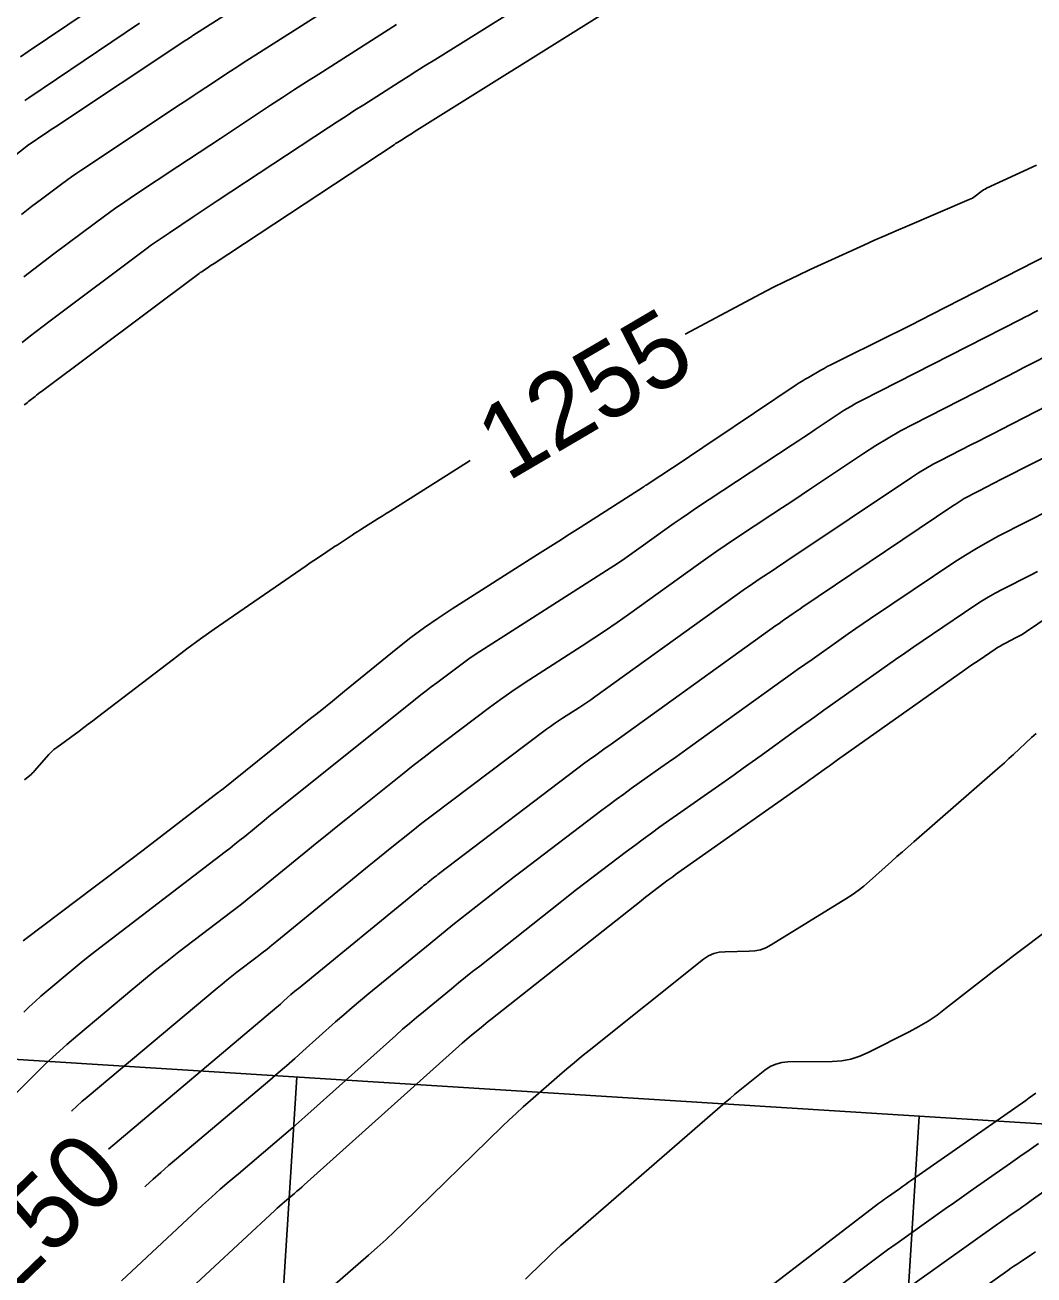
# Model space of a CAD drawing. Extents: x 658976 to 668726, y 639543 to 647196.
# Drawn here: x 662214.1 to 662295, y 642048.7 to 642148.9 of the extents above; entities that cross this region are included whole.
import ezdxf

# ---------------------------------------------------------------- set-up
doc = ezdxf.new("R2010")
doc.units = 0
for name, color, linetype in [('Ex_Contour Labels', 7, 'Continuous'), ('Ex_Major Contours', 7, 'Continuous'), ('Ex_Minor Contours', 7, 'Continuous'), ('R_Grid', 7, 'Continuous')]:
    doc.layers.add(name, color=color, linetype=linetype)

msp = doc.modelspace()

# ---------------------------------------------------------------- linework, layer by layer
at = {"layer": 'Ex_Major Contours'}
for points in [[(662260.86, 642150.06), (662245.33, 642140.36), (662245.2, 642140.27), (662245.06, 642140.19), (662244.93, 642140.1), (662244.79, 642140.02), (662244.26, 642139.68), (662244.12, 642139.59), (662243.99, 642139.5), (662243.85, 642139.42), (662243.72, 642139.33), (662229.29, 642129.81), (662229.18, 642129.74), (662229.07, 642129.67), (662228.96, 642129.59), (662228.85, 642129.52), (662228.41, 642129.23), (662228.3, 642129.15), (662228.19, 642129.08), (662228.09, 642129), (662227.98, 642128.92), (662215.45, 642119.55), (662215.33, 642119.46), (662215.2, 642119.36), (662215.07, 642119.26), (662214.95, 642119.16), (662214.45, 642118.77), (662214.33, 642118.67), (662214.2, 642118.57), (662214.08, 642118.47)], [(662223.31, 642149.07), (662214.43, 642143.08), (662214.11, 642142.87)], [(662267.07, 642124.14), (662273.12, 642127.37), (662274.1, 642127.89), (662275.08, 642128.38), (662276.08, 642128.86), (662277.08, 642129.33), (662281.38, 642131.28), (662282.24, 642131.68), (662283.11, 642132.06), (662283.98, 642132.44), (662284.85, 642132.81), (662289.84, 642134.94), (662289.97, 642135), (662290.09, 642135.06), (662290.2, 642135.14), (662290.31, 642135.22), (662290.75, 642135.55), (662290.86, 642135.63), (662290.98, 642135.71), (662291.1, 642135.78), (662291.22, 642135.84), (662295.22, 642137.7)], [(662299.49, 642116.11), (662292.59, 642112.59), (662292.27, 642112.43), (662291.96, 642112.27), (662291.65, 642112.11), (662291.34, 642111.95), (662289.49, 642111), (662289.44, 642110.97), (662289.39, 642110.94), (662289.38, 642110.94), (662289.37, 642110.93), (662289.35, 642110.92), (662289.34, 642110.92), (662288.86, 642110.6), (662288.78, 642110.54), (662288.7, 642110.48), (662288.61, 642110.43), (662288.53, 642110.37), (662276.41, 642102.23), (662276.24, 642102.11), (662276.06, 642101.99), (662275.89, 642101.87), (662275.72, 642101.75), (662275.03, 642101.27), (662274.86, 642101.15), (662274.69, 642101.02), (662274.52, 642100.9), (662274.34, 642100.78), (662261.31, 642091.41), (662261.12, 642091.27), (662260.93, 642091.14), (662260.74, 642091), (662260.55, 642090.87), (662259.78, 642090.32), (662259.59, 642090.19), (662259.4, 642090.05), (662259.21, 642089.91), (662259.02, 642089.77), (662247.35, 642080.91), (662247.23, 642080.82), (662247.12, 642080.73), (662247, 642080.64), (662246.88, 642080.55), (662246.42, 642080.18), (662246.31, 642080.09), (662246.19, 642080), (662246.08, 642079.91), (662245.97, 642079.81), (662236.05, 642071.7), (662235.9, 642071.58), (662235.75, 642071.46), (662235.61, 642071.33), (662235.46, 642071.2), (662234.89, 642070.69), (662234.75, 642070.56), (662234.61, 642070.44), (662234.46, 642070.31), (662234.32, 642070.19), (662220.82, 642058.82)], [(662214.1, 642088.41), (662214.52, 642088.76), (662214.62, 642088.84), (662214.71, 642088.94), (662214.81, 642089.03), (662214.9, 642089.13), (662215.85, 642090.24), (662216.04, 642090.45), (662216.25, 642090.65), (662216.46, 642090.84), (662216.69, 642091.01), (662218.47, 642092.32), (662218.84, 642092.6), (662219.21, 642092.87), (662219.58, 642093.15), (662219.95, 642093.43), (662226.04, 642098.09), (662227.11, 642098.91), (662228.2, 642099.71), (662229.3, 642100.5), (662230.41, 642101.27), (662236.68, 642105.58), (662236.88, 642105.72), (662237.09, 642105.86), (662237.3, 642106), (662237.5, 642106.14), (662238.33, 642106.69), (662238.53, 642106.83), (662238.74, 642106.97), (662238.95, 642107.11), (662239.16, 642107.24), (662240.12, 642107.88), (662240.36, 642108.03), (662240.59, 642108.18), (662240.82, 642108.33), (662241.05, 642108.48), (662242.46, 642109.37), (662242.77, 642109.56), (662243.08, 642109.76), (662243.4, 642109.96), (662243.71, 642110.15), (662249.83, 642114.01)], [(662299.48, 642078.89), (662294.06, 642074.82), (662293.3, 642074.25), (662292.55, 642073.67), (662291.8, 642073.1), (662291.05, 642072.51), (662287.94, 642070.08), (662287.25, 642069.56), (662286.53, 642069.08), (662285.79, 642068.63), (662285.03, 642068.22), (662281.74, 642066.56), (662281.05, 642066.25), (662280.34, 642066.03), (662279.61, 642065.9), (662278.85, 642065.84), (662275.3, 642065.8), (662274.8, 642065.75), (662274.33, 642065.63), (662273.88, 642065.43), (662273.46, 642065.14), (662271.85, 642063.86), (662271.45, 642063.54), (662271.05, 642063.21), (662270.66, 642062.88), (662270.27, 642062.54), (662257.46, 642051.43), (662257.09, 642051.1), (662256.73, 642050.77), (662256.37, 642050.44), (662256.02, 642050.1), (662254.61, 642048.72), (662254.26, 642048.38)], [(662268.87, 642043.95), (662282.33, 642054.26), (662282.57, 642054.44), (662282.8, 642054.61), (662283.04, 642054.79), (662283.28, 642054.96), (662284.24, 642055.64), (662284.48, 642055.81), (662284.72, 642055.98), (662284.96, 642056.15), (662285.2, 642056.32), (662294.36, 642062.72), (662294.64, 642062.91), (662294.91, 642063.1), (662295.18, 642063.3)]]:
    msp.add_lwpolyline(points, dxfattribs=at)
at = {"layer": 'Ex_Minor Contours'}
for points in [[(662246.72, 642160.25), (662227.6, 642148.08), (662227.55, 642148.05), (662227.5, 642148.02), (662227.46, 642147.99), (662227.41, 642147.96), (662227.22, 642147.83), (662227.17, 642147.8), (662227.13, 642147.77), (662227.08, 642147.74), (662227.03, 642147.71), (662216.57, 642140.77), (662216.36, 642140.63), (662216.15, 642140.49), (662215.94, 642140.34), (662215.73, 642140.2), (662214.47, 642139.35), (662214.46, 642139.35), (662214.45, 642139.34), (662214.42, 642139.32), (662214.41, 642139.31), (662199.75, 642127.72)], [(662245.32, 642154.6), (662232.64, 642146.54), (662232.13, 642146.21), (662231.63, 642145.89), (662231.12, 642145.56), (662230.62, 642145.23), (662228.62, 642143.91), (662228.11, 642143.57), (662227.61, 642143.24), (662227.11, 642142.91), (662226.61, 642142.58), (662218.69, 642137.33), (662218.28, 642137.05), (662217.87, 642136.76), (662217.46, 642136.47), (662217.06, 642136.17), (662215.45, 642134.97), (662215.05, 642134.67), (662214.65, 642134.37), (662214.26, 642134.06), (662213.86, 642133.75)], [(662257.02, 642152.41), (662246.99, 642146.15), (662246.28, 642145.7), (662245.56, 642145.26), (662244.85, 642144.8), (662244.14, 642144.35), (662241.29, 642142.54), (662240.58, 642142.09), (662239.87, 642141.63), (662239.16, 642141.17), (662238.46, 642140.7), (662229.55, 642134.83), (662229.07, 642134.51), (662228.59, 642134.19), (662228.11, 642133.87), (662227.63, 642133.55), (662225.71, 642132.28), (662225.23, 642131.96), (662224.76, 642131.63), (662224.29, 642131.3), (662223.83, 642130.96), (662216.15, 642125.21), (662215.58, 642124.79), (662215.02, 642124.36), (662214.46, 642123.92), (662213.91, 642123.49)], [(662219.11, 642149.99), (662214.38, 642146.8), (662213.77, 642146.38)], [(662243.91, 642148.96), (662237.68, 642144.99), (662236.71, 642144.37), (662235.75, 642143.75), (662234.79, 642143.13), (662233.83, 642142.5), (662229.8, 642139.84), (662228.95, 642139.28), (662228.1, 642138.72), (662227.25, 642138.15), (662226.4, 642137.59), (662222.99, 642135.33), (662222.15, 642134.76), (662221.32, 642134.19), (662220.5, 642133.6), (662219.69, 642133), (662216.45, 642130.58), (662215.64, 642129.97), (662214.84, 642129.36), (662214.04, 642128.74)], [(662213.99, 642075.5), (662214.23, 642075.69), (662219.67, 642079.8), (662220.65, 642080.54), (662221.64, 642081.29), (662222.62, 642082.04), (662223.61, 642082.79), (662229.66, 642087.42), (662229.68, 642087.44), (662229.69, 642087.45), (662229.71, 642087.47), (662229.73, 642087.48), (662229.8, 642087.54), (662229.82, 642087.55), (662229.84, 642087.57), (662229.86, 642087.58), (662229.88, 642087.6), (662235.8, 642092.34), (662236.79, 642093.14), (662237.79, 642093.93), (662238.78, 642094.73), (662239.76, 642095.53), (662244.03, 642099), (662245.08, 642099.83), (662246.16, 642100.62), (662247.26, 642101.39), (662248.38, 642102.12), (662255.23, 642106.47), (662256.08, 642107.02), (662256.93, 642107.56), (662257.78, 642108.1), (662258.63, 642108.65), (662263.7, 642111.89), (662263.72, 642111.9), (662263.74, 642111.92), (662263.76, 642111.93), (662263.78, 642111.94), (662263.85, 642112), (662263.87, 642112.01), (662263.89, 642112.02), (662263.91, 642112.04), (662263.93, 642112.05), (662267.13, 642114.16), (662267.67, 642114.52), (662268.21, 642114.88), (662268.75, 642115.24), (662269.29, 642115.6), (662275.96, 642120.08), (662276.2, 642120.23), (662276.44, 642120.39), (662276.69, 642120.54), (662276.94, 642120.68), (662277.94, 642121.26), (662278.19, 642121.4), (662278.44, 642121.54), (662278.69, 642121.67), (662278.95, 642121.8), (662283.46, 642124.04), (662284.3, 642124.45), (662285.14, 642124.87), (662285.97, 642125.29), (662286.81, 642125.71), (662296.28, 642130.55)], [(662214.03, 642069.78), (662214.48, 642070.22), (662214.94, 642070.65), (662215.41, 642071.07), (662215.89, 642071.48), (662217.83, 642073.11), (662218.31, 642073.51), (662218.8, 642073.91), (662219.3, 642074.31), (662219.8, 642074.69), (662230.18, 642082.64), (662230.58, 642082.95), (662230.97, 642083.26), (662231.36, 642083.57), (662231.75, 642083.88), (662233.3, 642085.15), (662233.69, 642085.47), (662234.08, 642085.79), (662234.47, 642086.1), (662234.86, 642086.41), (662245.45, 642094.89), (662245.87, 642095.22), (662246.29, 642095.55), (662246.71, 642095.88), (662247.14, 642096.2), (662248.85, 642097.48), (662249.28, 642097.8), (662249.71, 642098.11), (662250.15, 642098.41), (662250.6, 642098.7), (662261.05, 642105.39), (662261.63, 642105.77), (662262.21, 642106.16), (662262.78, 642106.56), (662263.35, 642106.96), (662265.61, 642108.58), (662266.18, 642108.98), (662266.75, 642109.38), (662267.32, 642109.77), (662267.9, 642110.16), (662275.63, 642115.26), (662276.09, 642115.57), (662276.56, 642115.88), (662277.02, 642116.19), (662277.48, 642116.5), (662279.33, 642117.73), (662279.8, 642118.04), (662280.28, 642118.33), (662280.76, 642118.6), (662281.25, 642118.86), (662293.93, 642125.33), (662294.28, 642125.5), (662294.63, 642125.68), (662294.97, 642125.86), (662295.32, 642126.04)], [(662211.7, 642061.58), (662214.97, 642064.84), (662215.79, 642065.65), (662216.63, 642066.43), (662217.49, 642067.2), (662218.36, 642067.95), (662222.7, 642071.59), (662223.63, 642072.36), (662224.57, 642073.13), (662225.52, 642073.88), (662226.48, 642074.62), (662230.71, 642077.86), (662231.48, 642078.46), (662232.25, 642079.06), (662233.01, 642079.67), (662233.77, 642080.29), (662236.8, 642082.77), (662237.56, 642083.39), (662238.32, 642084), (662239.08, 642084.62), (662239.85, 642085.23), (662244.4, 642088.88), (662245.26, 642089.56), (662246.13, 642090.23), (662247, 642090.9), (662247.87, 642091.57), (662251.38, 642094.21), (662252.26, 642094.86), (662253.16, 642095.49), (662254.07, 642096.11), (662254.99, 642096.71), (662258.81, 642099.16), (662259.75, 642099.77), (662260.68, 642100.4), (662261.61, 642101.04), (662262.52, 642101.68), (662268.13, 642105.71), (662268.87, 642106.23), (662269.6, 642106.75), (662270.35, 642107.26), (662271.1, 642107.76), (662274.1, 642109.74), (662274.86, 642110.24), (662275.61, 642110.74), (662276.36, 642111.24), (662277.1, 642111.74), (662281.37, 642114.59), (662282.34, 642115.22), (662283.33, 642115.82), (662284.33, 642116.39), (662285.36, 642116.93), (662291.59, 642120.11), (662292.25, 642120.45), (662292.9, 642120.78), (662293.56, 642121.12), (662294.22, 642121.46), (662296.85, 642122.81)], [(662217.88, 642061.86), (662217.89, 642061.88), (662218.29, 642062.25), (662218.7, 642062.62), (662219.12, 642062.97), (662229.54, 642071.72), (662229.93, 642072.04), (662230.32, 642072.36), (662230.72, 642072.68), (662231.12, 642072.99), (662232.74, 642074.23), (662233.14, 642074.54), (662233.54, 642074.85), (662233.93, 642075.17), (662234.33, 642075.49), (662241.72, 642081.54), (662242.14, 642081.88), (662242.56, 642082.22), (662242.98, 642082.56), (662243.4, 642082.9), (662245.1, 642084.26), (662245.52, 642084.6), (662245.95, 642084.93), (662246.38, 642085.26), (662246.81, 642085.59), (662255.95, 642092.47), (662256.26, 642092.7), (662256.58, 642092.92), (662256.9, 642093.14), (662257.22, 642093.35), (662258.53, 642094.19), (662258.85, 642094.4), (662259.18, 642094.61), (662259.49, 642094.83), (662259.81, 642095.06), (662271.91, 642103.75), (662272.18, 642103.94), (662272.45, 642104.13), (662272.73, 642104.31), (662273, 642104.5), (662274.11, 642105.23), (662274.38, 642105.41), (662274.66, 642105.59), (662274.93, 642105.78), (662275.21, 642105.96), (662285.2, 642112.65), (662285.77, 642113.02), (662286.35, 642113.37), (662286.94, 642113.71), (662287.54, 642114.02), (662289.97, 642115.26), (662290.58, 642115.57), (662291.18, 642115.88), (662291.79, 642116.19), (662292.4, 642116.5), (662297.01, 642118.88)], [(662296.42, 642110.11), (662292.21, 642107.97), (662291.3, 642107.48), (662290.41, 642106.97), (662289.53, 642106.44), (662288.67, 642105.88), (662281.91, 642101.34), (662281.32, 642100.94), (662280.73, 642100.54), (662280.14, 642100.13), (662279.56, 642099.72), (662277.23, 642098.07), (662276.65, 642097.66), (662276.07, 642097.25), (662275.49, 642096.83), (662274.91, 642096.42), (662267.5, 642091.09), (662266.91, 642090.67), (662266.31, 642090.24), (662265.72, 642089.82), (662265.12, 642089.4), (662262.73, 642087.71), (662262.14, 642087.28), (662261.54, 642086.85), (662260.96, 642086.42), (662260.37, 642085.98), (662253.98, 642081.13), (662253.36, 642080.65), (662252.74, 642080.17), (662252.12, 642079.69), (662251.51, 642079.21), (662249.05, 642077.27), (662248.44, 642076.78), (662247.83, 642076.29), (662247.22, 642075.8), (662246.61, 642075.3), (662241.71, 642071.3), (662241.03, 642070.73), (662240.36, 642070.17), (662239.7, 642069.59), (662239.04, 642069.01), (662236.42, 642066.66), (662235.77, 642066.08), (662235.11, 642065.5), (662234.44, 642064.92), (662233.77, 642064.35), (662226.28, 642058.04), (662225.65, 642057.5), (662225.02, 642056.95), (662224.4, 642056.4), (662223.79, 642055.84), (662223.75, 642055.8)], [(662307.14, 642108.9), (662294.43, 642100.31), (662294.23, 642100.17), (662294.03, 642100.05), (662293.82, 642099.93), (662293.6, 642099.82), (662292.74, 642099.38), (662292.53, 642099.26), (662292.32, 642099.14), (662292.11, 642099.02), (662291.91, 642098.89), (662290.62, 642098.02), (662290.33, 642097.83), (662290.05, 642097.63), (662289.77, 642097.44), (662289.49, 642097.24), (662279.28, 642090.01), (662279.06, 642089.86), (662278.84, 642089.7), (662278.62, 642089.54), (662278.4, 642089.39), (662277.53, 642088.76), (662277.31, 642088.6), (662277.09, 642088.45), (662276.87, 642088.29), (662276.65, 642088.13), (662266.29, 642080.82), (662266.06, 642080.65), (662265.82, 642080.48), (662265.59, 642080.31), (662265.36, 642080.13), (662264.44, 642079.43), (662264.21, 642079.26), (662263.98, 642079.08), (662263.75, 642078.9), (662263.52, 642078.72), (662251.47, 642069.19), (662251.28, 642069.04), (662251.08, 642068.88), (662250.89, 642068.73), (662250.7, 642068.57), (662249.93, 642067.94), (662249.74, 642067.78), (662249.55, 642067.62), (662249.36, 642067.46), (662249.18, 642067.3), (662236.52, 642055.94), (662236.32, 642055.77), (662236.13, 642055.6), (662235.93, 642055.43), (662235.73, 642055.26), (662234.94, 642054.59), (662234.74, 642054.42), (662234.55, 642054.25), (662234.35, 642054.08), (662234.16, 642053.9), (662221.2, 642041.86)], [(662295.31, 642105.13), (662294.74, 642104.83), (662292.48, 642103.67), (662291.92, 642103.37), (662291.36, 642103.06), (662290.82, 642102.73), (662290.29, 642102.38), (662286.88, 642100.09), (662286.13, 642099.59), (662285.39, 642099.08), (662284.66, 642098.57), (662283.92, 642098.05), (662278.9, 642094.5), (662278.18, 642093.99), (662277.46, 642093.47), (662276.73, 642092.96), (662276.02, 642092.44), (662273.14, 642090.38), (662272.42, 642089.86), (662271.7, 642089.34), (662270.98, 642088.83), (662270.26, 642088.32), (662265.04, 642084.64), (662264.36, 642084.15), (662263.69, 642083.66), (662263.02, 642083.16), (662262.35, 642082.66), (662259.69, 642080.64), (662259.02, 642080.13), (662258.36, 642079.62), (662257.7, 642079.11), (662257.05, 642078.59), (662250.59, 642073.49), (662250.02, 642073.04), (662249.46, 642072.59), (662248.89, 642072.13), (662248.33, 642071.67), (662246.07, 642069.83), (662245.51, 642069.36), (662244.96, 642068.89), (662244.41, 642068.42), (662243.87, 642067.93), (662237.05, 642061.82), (662236.33, 642061.18), (662235.61, 642060.55), (662234.89, 642059.93), (662234.16, 642059.31), (662231.24, 642056.84), (662230.51, 642056.22), (662229.79, 642055.59), (662229.08, 642054.96), (662228.37, 642054.31), (662221.86, 642048.26)], [(662295.19, 642092.14), (662294.83, 642091.81), (662293.38, 642090.46), (662293.01, 642090.12), (662292.65, 642089.79), (662292.28, 642089.46), (662291.9, 642089.13), (662285.38, 642083.44), (662284.93, 642083.05), (662284.49, 642082.65), (662284.04, 642082.26), (662283.6, 642081.87), (662281.83, 642080.28), (662281.38, 642079.9), (662280.92, 642079.54), (662280.44, 642079.19), (662279.94, 642078.87), (662273.96, 642075.19), (662273.54, 642074.96), (662273.11, 642074.8), (662272.65, 642074.71), (662272.18, 642074.67), (662270.26, 642074.64), (662269.79, 642074.6), (662269.35, 642074.49), (662268.93, 642074.3), (662268.54, 642074.03), (662259.36, 642066.71), (662258.76, 642066.23), (662258.16, 642065.73), (662257.57, 642065.24), (662256.99, 642064.73), (662254.65, 642062.71), (662254.07, 642062.2), (662253.5, 642061.68), (662252.94, 642061.15), (662252.38, 642060.62), (662244.46, 642052.87), (662243.77, 642052.21), (662243.08, 642051.57), (662242.37, 642050.93), (662241.66, 642050.3), (662238.79, 642047.81)], [(662282.99, 642046.3), (662292.11, 642052.79), (662292.34, 642052.95), (662292.56, 642053.11), (662292.79, 642053.27), (662293.01, 642053.43), (662293.91, 642054.06), (662294.14, 642054.21), (662294.36, 642054.37), (662294.59, 642054.53), (662294.81, 642054.69), (662304.68, 642061.71)], [(662275.25, 642044.62), (662281.03, 642049.05), (662281.78, 642049.62), (662282.53, 642050.18), (662283.29, 642050.73), (662284.05, 642051.28), (662287.15, 642053.49), (662287.9, 642054.02), (662288.64, 642054.54), (662289.39, 642055.07), (662290.14, 642055.59), (662293.14, 642057.69), (662293.89, 642058.21), (662294.64, 642058.74), (662295.38, 642059.27)], [(662283.72, 642042.54), (662292.93, 642049.09), (662293.17, 642049.26), (662293.42, 642049.43), (662293.67, 642049.6), (662293.91, 642049.76), (662294.9, 642050.42), (662295.15, 642050.59)]]:
    msp.add_lwpolyline(points, dxfattribs=at)
at = {"layer": 'R_Grid'}
for p, q in [((661637.1, 642102.2), (663134.15, 642008.18)), ((662220.25, 641815.08), (662235.92, 642064.59)), ((662270.15, 641811.95), (662285.82, 642061.45))]:
    msp.add_line(p, q, dxfattribs=at)

# ---------------------------------------------------------------- texts
at = {"layer": 'Ex_Contour Labels'}
for s, rotation, p in [('1255', 30.4506, (662252.79, 642112.27)), ('1250', 44.0614, (662209.74, 642043.91))]:
    msp.add_text(s, height=6, rotation=rotation, dxfattribs=at).set_placement(p)

doc.saveas('drawing.dxf')
